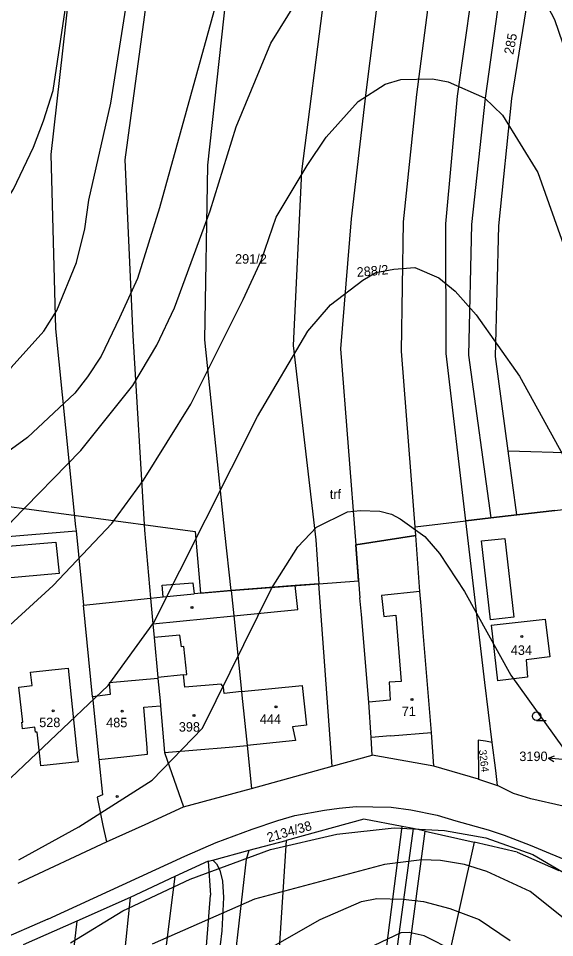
# Model space of a CAD drawing. Extents: x -555860 to -552701, y -1187050 to -1182291.
# Drawn here: x -554921.4 to -554825.4, y -1184505.6 to -1184341.2 of the extents above; entities that cross this region are included whole.
import ezdxf

# ---------------------------------------------------------------- set-up
doc = ezdxf.new("R2010")
doc.units = 0
for name, color, linetype in [('CYKLISTI_stav', 7, 'Continuous'), ('LEG_2b', 7, 'Continuous'), ('Level 16', 7, 'Continuous'), ('Level 25', 7, 'Continuous'), ('Level 32', 7, 'Continuous'), ('Level 40', 7, 'Continuous'), ('Level 41', 7, 'Continuous'), ('navrh_BV', 7, 'Continuous'), ('Poz předměty', 7, 'Continuous')]:
    doc.layers.add(name, color=color, linetype=linetype)

msp = doc.modelspace()

# ---------------------------------------------------------------- linework, layer by layer
at = {"layer": 'CYKLISTI_stav'}
for p, q in [((-554838.5, -1184434.66), (-554834.34, -1184434.22)), ((-554836.89, -1184448.8), (-554838.5, -1184434.66)), ((-554834.34, -1184434.22), (-554832.73, -1184448.29)), ((-554871.36, -1184446.92), (-554871.84, -1184442.65)), ((-554895.49, -1184444.68), (-554889.96, -1184444.15)), ((-554849.52, -1184443.71), (-554856.4, -1184444.42)), ((-554856.4, -1184444.42), (-554856.01, -1184448.18)), ((-554897.31, -1184449.47), (-554882.86, -1184448.07)), ((-554882.86, -1184448.07), (-554871.36, -1184446.92)), ((-554856.01, -1184448.18), (-554853.82, -1184447.95)), ((-554853.82, -1184447.95), (-554852.86, -1184459.8)), ((-554832.73, -1184448.29), (-554836.89, -1184448.8)), ((-554836.76, -1184449.75), (-554827.14, -1184448.67)), ((-554827.14, -1184448.67), (-554826.3, -1184455.42)), ((-554836.76, -1184449.75), (-554835.65, -1184459.69)), ((-554891.78, -1184453.57), (-554892.21, -1184453.6)), ((-554826.3, -1184455.42), (-554830.52, -1184455.94)), ((-554830.52, -1184455.94), (-554830.29, -1184459.03)), ((-554915.41, -1184457.72), (-554912.52, -1184457.41)), ((-554912.52, -1184457.41), (-554910.86, -1184472.97)), ((-554896.42, -1184459.26), (-554905.15, -1184460.07)), ((-554891.84, -1184458.63), (-554896.44, -1184459.08)), ((-554891.61, -1184460.85), (-554891.84, -1184458.63)), ((-554830.29, -1184459.03), (-554835.65, -1184459.69)), ((-554905.15, -1184460.07), (-554904.96, -1184462.15)), ((-554885.1, -1184460.29), (-554891.61, -1184460.85)), ((-554884.69, -1184460.83), (-554885.1, -1184460.29)), ((-554884.57, -1184461.94), (-554884.69, -1184460.83)), ((-554881.45, -1184461.61), (-554870.59, -1184460.56)), ((-554870.59, -1184460.56), (-554869.83, -1184467.64)), ((-554852.86, -1184459.8), (-554855.04, -1184459.94)), ((-554855.04, -1184459.94), (-554854.84, -1184463.18)), ((-554904.96, -1184462.15), (-554908.11, -1184462.53)), ((-554881.45, -1184461.61), (-554884.57, -1184461.94)), ((-554898.96, -1184464.41), (-554895.98, -1184464.14)), ((-554898.38, -1184471.7), (-554898.96, -1184464.41)), ((-554854.84, -1184463.18), (-554858.7, -1184463.54)), ((-554869.83, -1184467.64), (-554872.32, -1184467.91)), ((-554872.32, -1184467.91), (-554871.81, -1184470.36)), ((-554854.79, -1184469.51), (-554847.48, -1184468.93)), ((-554871.81, -1184470.36), (-554880.45, -1184471.27)), ((-554854.79, -1184469.51), (-554858.24, -1184469.83)), ((-554898.29, -1184472.83), (-554898.38, -1184471.7)), ((-554895.22, -1184472.5), (-554883.67, -1184471.59)), ((-554883.67, -1184471.59), (-554880.45, -1184471.27)), ((-554906.98, -1184473.77), (-554902.55, -1184473.29)), ((-554902.55, -1184473.29), (-554898.29, -1184472.83))]:
    msp.add_line(p, q, dxfattribs=at)
for points in [[(-554924.65, -1184435.72), (-554914.69, -1184434.88), (-554914.08, -1184440.49), (-554924.15, -1184441.36)], [(-554892.21, -1184453.6), (-554892.5, -1184451.5), (-554897.08, -1184451.95)], [(-554891.84, -1184458.63), (-554891.26, -1184458.57), (-554891.78, -1184453.57)], [(-554917.49, -1184473.68), (-554918.05, -1184468.85), (-554918.35, -1184468.88), (-554918.46, -1184468), (-554920.67, -1184468.26), (-554920.8, -1184467.11), (-554920.6, -1184467.09), (-554921.31, -1184460.8), (-554918.93, -1184460.52), (-554919.21, -1184458.13), (-554915.41, -1184457.72)], [(-554910.86, -1184472.97), (-554910.72, -1184474.17), (-554917.39, -1184474.89), (-554917.49, -1184473.68)]]:
    msp.add_lwpolyline(points, dxfattribs=at)
at = {"layer": 'Level 16'}
for p, q in [((-554826.49, -1184473.51), (-554825.44, -1184473.11)), ((-554823.5, -1184473.8), (-554826.49, -1184473.51)), ((-554826.49, -1184473.51), (-554825.54, -1184474.1))]:
    msp.add_line(p, q, dxfattribs=at)
at = {"layer": 'Level 25'}
msp.add_line((-554828.66, -1184466.77), (-554826.91, -1184466.77), dxfattribs=at)
for centre, radius in [((-554890.33, -1184446.59), 0.175), ((-554831.28, -1184451.74), 0.175), ((-554850.95, -1184463.02), 0.175), ((-554875.29, -1184464.33), 0.175), ((-554915.16, -1184465.05), 0.175), ((-554902.85, -1184465.11), 0.175), ((-554889.97, -1184465.9), 0.175), ((-554828.66, -1184466.02), 0.75), ((-554903.73, -1184480.4), 0.175)]:
    msp.add_circle(centre, radius, dxfattribs=at)
at = {"layer": 'Level 32'}
msp.add_lwpolyline([(-554925.29, -1184428.22), (-554889.77, -1184432.98), (-554888.8, -1184444.04), (-554883.32, -1184443.52), (-554867.61, -1184442.33), (-554860.52, -1184441.79), (-554861.02, -1184435.36), (-554850.29, -1184433.72), (-554850.41, -1184432.14), (-554841.29, -1184431.07), (-554836.85, -1184430.55), (-554832.16, -1184429.99), (-554825.4, -1184429.2), (-554813.02, -1184427.75), (-554808.84, -1184427.26), (-554812.15, -1184405.49), (-554794.47, -1184403.51), (-554792.53, -1184421.4), (-554788.3, -1184460.55), (-554724.18, -1184453.83), (-554706.42, -1184451.63)], dxfattribs=at)
at = {"layer": 'Level 40'}
for points in [[(-555010.51, -1184419.84), (-554979.26, -1184412.54), (-554974.55, -1184411.01), (-554967.43, -1184408.12), (-554953.75, -1184400.89), (-554942.38, -1184392.71), (-554932.12, -1184383.98), (-554925.88, -1184377.32), (-554922.27, -1184371.77), (-554918.68, -1184364.21), (-554916.93, -1184359.51), (-554915.17, -1184354.11), (-554913.05, -1184339.72)], [(-554968.32, -1184507), (-554954.09, -1184497.07), (-554926.29, -1184480.34), (-554905.35, -1184460.52), (-554897.17, -1184449.28), (-554878.59, -1184412.4), (-554869.58, -1184397.15), (-554865.56, -1184392.43), (-554859.74, -1184388), (-554857.4, -1184386.67), (-554854.19, -1184386.06), (-554850.45, -1184385.78), (-554846.15, -1184387.58), (-554843.21, -1184389.97), (-554839.49, -1184394.24), (-554831.73, -1184405.19), (-554814.26, -1184436.8), (-554809.54, -1184447.34), (-554801.36, -1184468.42), (-554798.59, -1184473.69), (-554791.52, -1184483.95), (-554773.1, -1184503.09), (-554773.59, -1184508.07)], [(-554843.36, -1184508.04), (-554848.78, -1184505.3), (-554851.45, -1184504.74), (-554852.94, -1184504.75), (-554862.51, -1184509.32)]]:
    msp.add_lwpolyline(points, dxfattribs=at)
at = {"layer": 'Level 41'}
for points in [[(-555009.41, -1184444.53), (-554993.4, -1184439.99), (-554975.66, -1184433.62), (-554964.56, -1184428.9), (-554945.43, -1184418.92), (-554931.28, -1184410.6), (-554922.69, -1184403.67), (-554916.86, -1184397.15), (-554914.5, -1184393.44), (-554911.03, -1184384.85), (-554909.52, -1184378.85), (-554908.82, -1184373.72), (-554904.87, -1184356.37), (-554899.22, -1184320.8)], [(-555017.68, -1184479.79), (-554995.19, -1184476.64), (-554965.95, -1184465.65), (-554947.65, -1184451.64), (-554922.55, -1184431.12), (-554910.21, -1184418.5), (-554900.92, -1184406.86), (-554896.62, -1184399.65), (-554893.43, -1184392.99), (-554887.05, -1184375.59), (-554882.43, -1184360.6), (-554876.22, -1184345.64), (-554870.15, -1184335.76)], [(-554828.95, -1184334.64), (-554825.42, -1184341.41), (-554816.11, -1184368.5), (-554809.68, -1184383.7), (-554788.19, -1184434.31), (-554784.49, -1184443.69), (-554772.66, -1184471.75), (-554769.33, -1184477.71), (-554766.17, -1184482.3), (-554761.01, -1184487.97), (-554756.85, -1184491.99), (-554752.14, -1184495.32), (-554742.02, -1184500.86), (-554729.67, -1184507.09)], [(-554885.82, -1184337.74), (-554896.15, -1184375.09), (-554900.09, -1184387.72), (-554903.28, -1184394.76), (-554906.6, -1184401.59), (-554909.05, -1184405.32), (-554911.32, -1184408.24), (-554919.78, -1184416.15), (-554940.44, -1184431.12), (-554967.33, -1184447.2), (-554975, -1184451.11), (-554986.19, -1184456.36), (-555002.13, -1184462.7)], [(-554937.8, -1184463.29), (-554915.2, -1184442.63), (-554904.66, -1184431.54), (-554898.98, -1184423.77), (-554890.52, -1184410.18), (-554881.17, -1184391.46), (-554877.9, -1184384.39), (-554875.27, -1184376.77), (-554869.73, -1184367.51), (-554866.34, -1184362.44), (-554860.56, -1184356.08), (-554855.76, -1184352.98), (-554852.94, -1184352.13), (-554847.29, -1184351.99), (-554844.47, -1184352.56), (-554837.98, -1184355.38), (-554834.73, -1184358.48), (-554828.42, -1184368.78), (-554823.52, -1184382.53)], [(-554921.35, -1184491.7), (-554910.61, -1184485.79), (-554897.46, -1184477.47), (-554888.44, -1184468.14), (-554876.1, -1184443.18), (-554871.38, -1184435.7), (-554868.06, -1184432.23), (-554862.51, -1184429.46), (-554860.21, -1184429.24), (-554856.69, -1184429.32), (-554854.6, -1184429.9), (-554853.08, -1184430.7), (-554848.64, -1184433.89), (-554846, -1184436.92), (-554841.57, -1184443.74), (-554833.25, -1184458.71), (-554822.44, -1184473.69), (-554796.39, -1184495.54), (-554797.73, -1184501.45), (-554791.24, -1184507.8)], [(-554912.06, -1184506.55), (-554902.72, -1184500.83), (-554890.65, -1184495.19), (-554876.28, -1184489.87), (-554864.42, -1184487.11), (-554854.15, -1184485.99), (-554845.15, -1184486.49), (-554837.75, -1184487.81), (-554829.3, -1184490.74), (-554812.71, -1184500.47), (-554807.71, -1184504.7), (-554805.03, -1184507.22)], [(-554817.16, -1184508.86), (-554820.91, -1184504.47), (-554829.79, -1184497.4), (-554837.55, -1184493.79), (-554841.55, -1184492.53), (-554845.87, -1184491.85), (-554849.2, -1184491.71), (-554855.85, -1184492.55), (-554879.15, -1184498.78), (-554897.45, -1184506.83)], [(-554898.01, -1184519.86), (-554867.36, -1184502.39), (-554860.01, -1184499.2), (-554857.22, -1184498.63), (-554852.53, -1184498.78), (-554848.92, -1184499.2), (-554844.19, -1184500.45), (-554838.94, -1184502.39), (-554833.39, -1184506.13)]]:
    msp.add_lwpolyline(points, dxfattribs=at)
at = {"layer": 'navrh_BV'}
for p, q in [((-554842.83, -1184355.11), (-554835.05, -1184300.92)), ((-554830.29, -1184301.57), (-554837.88, -1184355.45)), ((-554833.08, -1184355.51), (-554827.47, -1184320.85)), ((-554911.01, -1184324.69), (-554915.58, -1184365.52)), ((-554897.1, -1184327.57), (-554902.33, -1184366.49)), ((-554887.51, -1184367.45), (-554883.46, -1184330.47)), ((-554866.28, -1184333.98), (-554870.73, -1184368.6)), ((-554856.89, -1184335.9), (-554859.19, -1184354.47)), ((-554850.07, -1184354.83), (-554847.9, -1184337.74)), ((-554859.19, -1184354.47), (-554861.84, -1184377.04)), ((-554852.5, -1184377.57), (-554850.07, -1184354.83)), ((-554844.88, -1184377.92), (-554842.83, -1184355.11)), ((-554837.88, -1184355.45), (-554840.31, -1184378.07)), ((-554835.39, -1184378.3), (-554833.08, -1184355.51)), ((-554915.58, -1184365.52), (-554914.77, -1184396.7)), ((-554902.33, -1184366.49), (-554900.93, -1184397.89)), ((-554888.02, -1184398.68), (-554887.51, -1184367.45)), ((-554870.73, -1184368.6), (-554872.21, -1184399.71)), ((-554861.84, -1184377.04), (-554863.77, -1184400.3)), ((-554852.83, -1184400.7), (-554852.5, -1184377.57)), ((-554844.81, -1184401.13), (-554844.88, -1184377.92)), ((-554840.31, -1184378.07), (-554840.84, -1184401.41)), ((-554836, -1184401.68), (-554835.39, -1184378.3)), ((-554914.77, -1184396.7), (-554911.16, -1184432.12)), ((-554900.93, -1184397.89), (-554898.83, -1184432.76)), ((-554884.47, -1184433.14), (-554888.02, -1184398.68)), ((-554872.21, -1184399.71), (-554868.18, -1184434.46)), ((-554863.77, -1184400.3), (-554861.02, -1184435.36)), ((-554850.29, -1184433.72), (-554852.83, -1184400.7)), ((-554841.29, -1184431.07), (-554844.81, -1184401.13)), ((-554840.84, -1184401.41), (-554836.85, -1184430.55)), ((-554833.72, -1184418.53), (-554836, -1184401.68)), ((-554832.16, -1184429.99), (-554833.72, -1184418.53)), ((-554833.72, -1184418.53), (-554814.35, -1184419.18)), ((-554832.16, -1184429.99), (-554836.85, -1184430.55)), ((-554825.4, -1184429.2), (-554832.16, -1184429.99)), ((-554836.85, -1184430.55), (-554841.29, -1184431.07)), ((-554837.89, -1184460.01), (-554841.29, -1184431.07)), ((-554924.8, -1184434.01), (-554911.09, -1184432.84)), ((-554911.16, -1184432.12), (-554911.09, -1184432.84)), ((-554911.09, -1184432.84), (-554909.75, -1184446.13)), ((-554898.83, -1184432.76), (-554897.73, -1184444.89)), ((-554883.32, -1184443.52), (-554884.47, -1184433.14)), ((-554868.18, -1184434.46), (-554867.61, -1184442.33)), ((-554850.29, -1184433.72), (-554861.02, -1184435.36)), ((-554849.52, -1184443.71), (-554850.29, -1184433.72)), ((-554861.02, -1184435.36), (-554860.28, -1184444.82)), ((-554895.69, -1184442.61), (-554890.15, -1184442.16)), ((-554895.49, -1184444.68), (-554895.69, -1184442.61)), ((-554890.15, -1184442.16), (-554889.96, -1184444.15)), ((-554871.84, -1184442.65), (-554883.32, -1184443.52)), ((-554867.61, -1184442.33), (-554871.84, -1184442.65)), ((-554865.25, -1184474.97), (-554867.61, -1184442.33)), ((-554897.73, -1184444.89), (-554895.49, -1184444.68)), ((-554883.32, -1184443.52), (-554889.96, -1184444.15)), ((-554883.32, -1184443.52), (-554882.86, -1184448.07)), ((-554849.33, -1184446.27), (-554849.52, -1184443.71)), ((-554909.75, -1184446.13), (-554897.73, -1184444.89)), ((-554908.11, -1184462.53), (-554909.75, -1184446.13)), ((-554897.73, -1184444.89), (-554897.31, -1184449.47)), ((-554859.98, -1184447.82), (-554860.28, -1184444.82)), ((-554848.94, -1184451.03), (-554849.33, -1184446.27)), ((-554882.86, -1184448.07), (-554881.45, -1184461.61)), ((-554858.7, -1184463.54), (-554859.98, -1184447.82)), ((-554897.31, -1184449.47), (-554897.08, -1184451.95)), ((-554848.59, -1184455.33), (-554848.94, -1184451.03)), ((-554897.08, -1184451.95), (-554896.44, -1184459.08)), ((-554847.48, -1184468.93), (-554848.59, -1184455.33)), ((-554896.44, -1184459.08), (-554896.42, -1184459.26)), ((-554896.42, -1184459.26), (-554896.05, -1184463.3)), ((-554836.58, -1184470.7), (-554837.89, -1184460.01)), ((-554908.11, -1184462.53), (-554906.98, -1184473.77)), ((-554881.45, -1184461.61), (-554881.4, -1184462.28)), ((-554881.4, -1184462.28), (-554880.45, -1184471.27)), ((-554896.05, -1184463.3), (-554895.98, -1184464.14)), ((-554895.98, -1184464.14), (-554895.22, -1184472.5)), ((-554858.24, -1184469.83), (-554858.7, -1184463.54)), ((-554847.04, -1184474.94), (-554847.48, -1184468.93)), ((-554858.06, -1184473), (-554858.24, -1184469.83)), ((-554837.79, -1184470.47), (-554839.13, -1184470.33)), ((-554839.13, -1184470.33), (-554839.05, -1184477.29)), ((-554836.58, -1184470.7), (-554837.79, -1184470.47)), ((-554835.97, -1184475.75), (-554836.58, -1184470.7)), ((-554895.22, -1184472.5), (-554891.84, -1184482.26)), ((-554880.45, -1184471.27), (-554879.7, -1184478.93)), ((-554906.98, -1184473.77), (-554906.34, -1184480.11)), ((-554865.25, -1184474.97), (-554858.06, -1184473)), ((-554847.04, -1184474.94), (-554858.06, -1184473)), ((-554879.7, -1184478.93), (-554865.25, -1184474.97)), ((-554839.05, -1184477.29), (-554847.04, -1184474.94)), ((-554835.64, -1184478.43), (-554835.97, -1184475.75)), ((-554839.05, -1184477.29), (-554835.64, -1184478.43)), ((-554891.84, -1184482.26), (-554879.7, -1184478.93)), ((-554832.81, -1184479.85), (-554835.64, -1184478.43)), ((-554906.34, -1184480.11), (-554907.3, -1184480.5)), ((-554907.3, -1184480.5), (-554906.29, -1184485.57)), ((-554829.7, -1184480.83), (-554832.81, -1184479.85)), ((-554823.88, -1184482.12), (-554829.7, -1184480.83)), ((-554898.73, -1184485.38), (-554891.84, -1184482.26)), ((-554866.6, -1184482.83), (-554863.99, -1184482.47)), ((-554863.99, -1184482.47), (-554860.97, -1184482.2)), ((-554860.97, -1184482.2), (-554857.95, -1184482.21)), ((-554857.95, -1184482.21), (-554854.67, -1184482.32)), ((-554854.67, -1184482.32), (-554851.15, -1184482.78)), ((-554874.96, -1184484.68), (-554871.91, -1184483.81)), ((-554871.91, -1184483.81), (-554866.6, -1184482.83)), ((-554851.15, -1184482.78), (-554846.46, -1184483.72)), ((-554846.46, -1184483.72), (-554843.09, -1184484.76)), ((-554906.29, -1184485.57), (-554905.61, -1184488.47)), ((-554905.61, -1184488.47), (-554898.73, -1184485.38)), ((-554879.53, -1184486.25), (-554874.96, -1184484.68)), ((-554859.58, -1184484.45), (-554873.47, -1184488.25)), ((-554866.56, -1184593.62), (-554852.72, -1184485.74)), ((-554852.72, -1184485.74), (-554859.58, -1184484.45)), ((-554850.76, -1184486.13), (-554852.72, -1184485.74)), ((-554843.09, -1184484.76), (-554837.32, -1184486.35)), ((-554885.99, -1184488.59), (-554879.53, -1184486.25)), ((-554850.76, -1184486.13), (-554855.14, -1184518.41)), ((-554852.94, -1184519.18), (-554848.59, -1184486.57)), ((-554848.59, -1184486.57), (-554850.76, -1184486.13)), ((-554848.59, -1184486.57), (-554839.85, -1184488.53)), ((-554837.32, -1184486.35), (-554834.47, -1184487.29)), ((-554834.47, -1184487.29), (-554829.79, -1184489.07)), ((-554921.46, -1184495.88), (-554905.61, -1184488.47)), ((-554891.63, -1184491.05), (-554885.99, -1184488.59)), ((-554873.47, -1184488.25), (-554881.28, -1184610.08)), ((-554880.1, -1184490.01), (-554873.47, -1184488.25)), ((-554839.85, -1184488.53), (-554847.06, -1184521.24)), ((-554832.15, -1184490.36), (-554839.85, -1184488.53)), ((-554829.79, -1184489.07), (-554820.59, -1184492.94)), ((-554886.62, -1184491.75), (-554880.1, -1184490.01)), ((-554880.58, -1184491.57), (-554880.1, -1184490.01)), ((-554832.15, -1184490.36), (-554824.65, -1184493.64)), ((-554916.15, -1184502.31), (-554891.63, -1184491.05)), ((-554887.46, -1184491.97), (-554893.39, -1184494.72)), ((-554887.46, -1184491.97), (-554886.62, -1184491.75)), ((-554887.46, -1184491.97), (-554887.01, -1184498.04)), ((-554885.96, -1184492.43), (-554886.62, -1184491.75)), ((-554885.96, -1184492.43), (-554885.32, -1184493.55)), ((-554882.56, -1184508.78), (-554880.58, -1184491.57)), ((-554885.32, -1184493.55), (-554884.88, -1184495.54)), ((-554893.39, -1184494.72), (-554901.38, -1184498.43)), ((-554893.39, -1184494.72), (-554893.81, -1184498)), ((-554884.88, -1184495.54), (-554884.7, -1184498.44)), ((-554901.38, -1184498.43), (-554910.97, -1184502.68)), ((-554901.38, -1184498.43), (-554903.32, -1184516.59)), ((-554893.81, -1184498), (-554895.01, -1184507.46)), ((-554889.77, -1184532.22), (-554887.01, -1184498.04)), ((-554884.7, -1184498.44), (-554885, -1184504.39)), ((-554916.15, -1184502.31), (-554930.4, -1184508.59)), ((-554910.97, -1184502.68), (-554920.55, -1184506.92)), ((-554910.97, -1184502.68), (-554912.91, -1184520.53)), ((-554885, -1184504.39), (-554888.72, -1184535.38))]:
    msp.add_line(p, q, dxfattribs=at)
at = {"layer": 'Poz předměty'}
for points in [[(-554925.29, -1184428.22), (-554889.77, -1184432.98)], [(-554850.41, -1184432.14), (-554841.29, -1184431.07)], [(-554867.61, -1184442.33), (-554860.52, -1184441.79)]]:
    msp.add_lwpolyline(points, dxfattribs=at)

# ---------------------------------------------------------------- texts
at = {"layer": 'LEG_2b'}
for s, height, rotation, p in [('285', 1.7, 79, (-554832.83, -1184347.76)), ('288/2', 1.7, 5, (-554860.77, -1184387.45)), ('3264', 1.354, 277, (-554838.99, -1184472.09)), ('2134/38', 1.7, 16, (-554876.64, -1184488.59))]:
    msp.add_text(s, height=height, rotation=rotation, dxfattribs=at).set_placement(p)
for s, p in [('291/2', (-554882.62, -1184385.07)), ('434', (-554833.27, -1184455.06)), ('71', (-554852.78, -1184466)), ('444', (-554878.19, -1184467.4)), ('528', (-554917.68, -1184467.98)), ('485', (-554905.69, -1184468.01)), ('398', (-554892.69, -1184468.79))]:
    msp.add_text(s, height=1.7, dxfattribs=at).set_placement(p)
at = {"layer": 'Level 16'}
for s, p in [('trf', (-554865.66, -1184427.16)), ('3190', (-554831.74, -1184474.05))]:
    msp.add_text(s, height=1.7, dxfattribs=at).set_placement(p)

doc.saveas('drawing.dxf')
